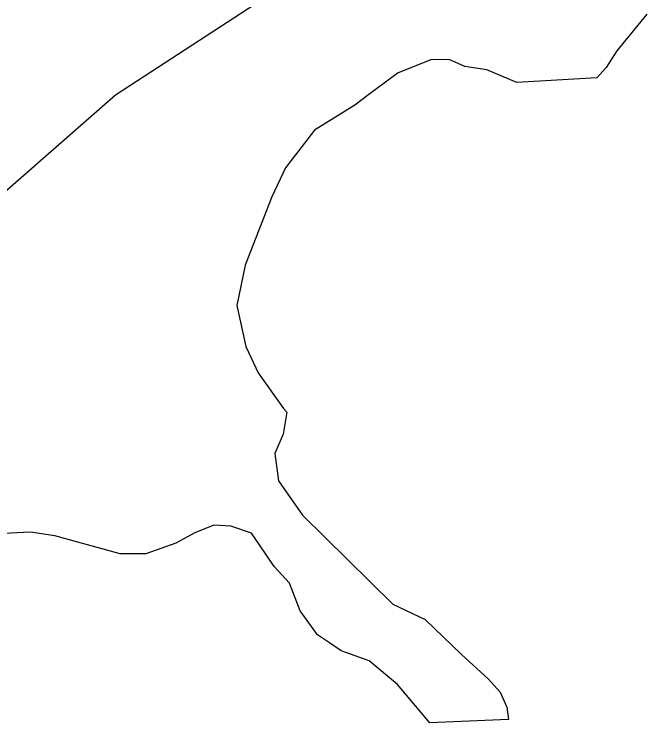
# Model space of a CAD drawing. Extents: x 1300404 to 1323571, y 234004 to 252077.
# Drawn here: x 1315058 to 1316305, y 237813 to 239209 of the extents above; entities that cross this region are included whole.
import ezdxf

# ---------------------------------------------------------------- set-up
doc = ezdxf.new("R2010")
doc.units = 0
doc.layers.add('R_Floodway', color=7, linetype='Continuous')
doc.layers.add('R_Flooplain', color=7, linetype='Continuous')

msp = doc.modelspace()

# ---------------------------------------------------------------- linework, layer by layer
at = {"layer": 'R_Floodway'}
msp.add_lwpolyline([(1314630.6, 238500.9), (1315258, 239050), (1315768.1, 239382.3)], dxfattribs=at)
at = {"layer": 'R_Flooplain'}
for p, q in [((1316305.1, 239208.9), (1316245.9, 239136.9)), ((1316245.9, 239136.9), (1316224.9, 239104.1)), ((1315879.6, 239119), (1315815.4, 239093.2)), ((1315915.9, 239119.6), (1315879.6, 239119)), ((1315946.7, 239106), (1315915.9, 239119.6)), ((1315989.9, 239099), (1315946.7, 239106)), ((1316049.2, 239074.2), (1315989.9, 239099)), ((1316224.9, 239104.1), (1316206.9, 239083.2)), ((1315815.4, 239093.2), (1315760.2, 239052.5)), ((1316206.9, 239083.2), (1316049.2, 239074.2)), ((1315760.2, 239052.5), (1315730, 239029.8)), ((1315730, 239029.8), (1315650.1, 238980.6)), ((1315650.1, 238980.6), (1315593.2, 238906)), ((1315593.2, 238906), (1315566.2, 238849.3)), ((1315566.2, 238849.3), (1315513.5, 238714.1)), ((1315513.5, 238714.1), (1315497.4, 238635)), ((1315497.4, 238635), (1315515.2, 238554.3)), ((1315515.2, 238554.3), (1315539.2, 238502.3)), ((1315539.2, 238502.3), (1315588.9, 238432)), ((1315588.9, 238432), (1315595.8, 238424.4)), ((1315595.8, 238424.4), (1315588.8, 238381.2)), ((1315588.8, 238381.2), (1315572.4, 238343.3)), ((1315572.4, 238343.3), (1315579.4, 238289.7)), ((1315579.4, 238289.7), (1315626.9, 238222)), ((1315626.9, 238222), (1315670.7, 238178.7)), ((1315451.6, 238201.8), (1315414.6, 238186.7)), ((1315485.4, 238200.1), (1315451.6, 238201.8)), ((1315090.5, 238188.5), (1315020.1, 238184.8)), ((1315138.5, 238181.3), (1315090.5, 238188.5)), ((1315525.9, 238186), (1315485.4, 238200.1)), ((1315267.4, 238145.8), (1315138.5, 238181.3)), ((1315414.6, 238186.7), (1315377.3, 238166.8)), ((1315541.7, 238163.4), (1315525.9, 238186)), ((1315670.7, 238178.7), (1315804.4, 238046.1)), ((1315377.3, 238166.8), (1315318.2, 238145.6)), ((1315571, 238120.8), (1315541.7, 238163.4)), ((1315318.2, 238145.6), (1315267.4, 238145.8)), ((1315600.8, 238087.8), (1315571, 238120.8)), ((1315622.3, 238033.5), (1315600.8, 238087.8)), ((1315804.4, 238046.1), (1315868.2, 238016.3)), ((1315656.2, 237985.8), (1315622.3, 238033.5)), ((1315868.2, 238016.3), (1315939.8, 237947.3)), ((1315679.6, 237970.1), (1315656.2, 237985.8)), ((1315703.1, 237954.4), (1315679.6, 237970.1)), ((1315757.7, 237934.7), (1315703.1, 237954.4)), ((1315939.8, 237947.3), (1315993, 237898.7)), ((1315813.5, 237888.4), (1315757.7, 237934.7)), ((1315993, 237898.7), (1316016, 237873.3)), ((1315877.5, 237812.6), (1315813.5, 237888.4)), ((1316016, 237873.3), (1316029, 237843.6)), ((1316029, 237843.6), (1316032.6, 237819.3)), ((1316032.6, 237819.3), (1315877.5, 237812.6))]:
    msp.add_line(p, q, dxfattribs=at)

doc.saveas('drawing.dxf')
